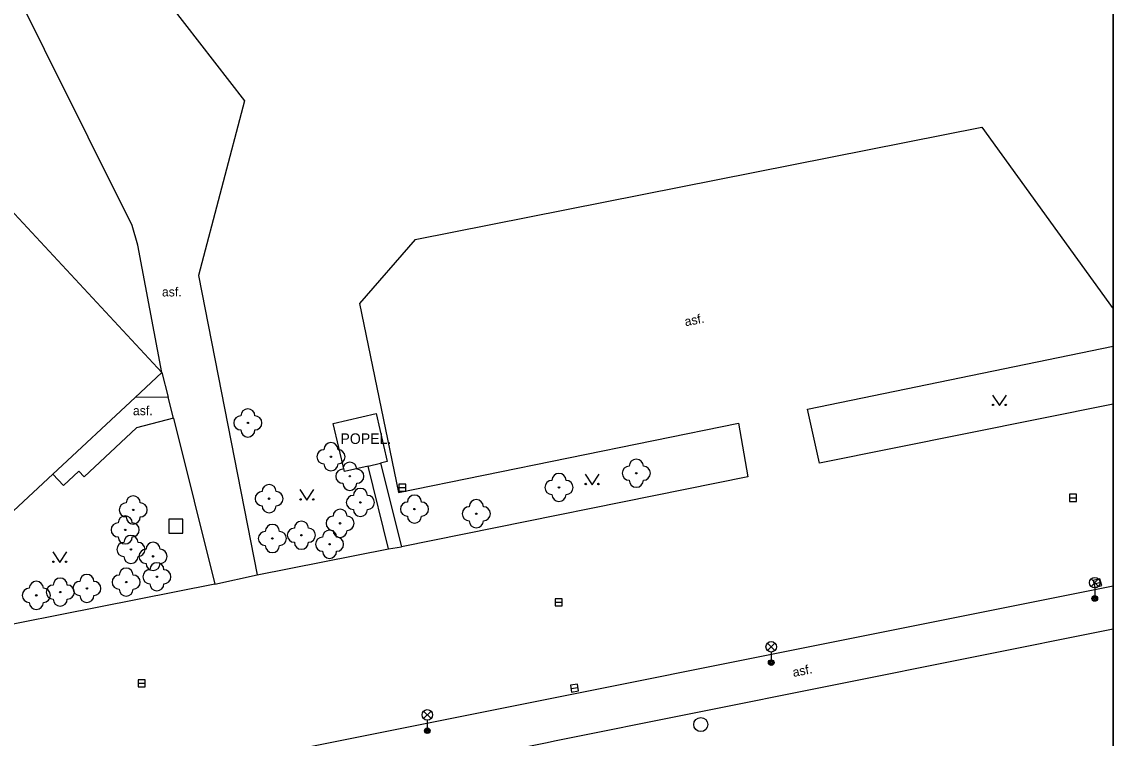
# Model space of a CAD drawing. Extents: x -598233 to -596890, y -1157848 to -1156431.
# Drawn here: x -596967.9 to -596890.5, y -1157036.1 to -1156985.2 of the extents above; entities that cross this region are included whole.
import ezdxf

# ---------------------------------------------------------------- set-up
doc = ezdxf.new("R2010")
doc.units = 0
for name, color, linetype in [('Level 10', 7, 'Continuous'), ('Level 11', 7, 'Continuous'), ('Level 22', 7, 'Continuous'), ('Level 26', 7, 'Continuous'), ('Level 27', 7, 'Continuous'), ('Level 33', 7, 'Continuous'), ('Level 36', 7, 'Continuous'), ('Level 40', 7, 'Continuous'), ('Level 41', 7, 'Continuous'), ('Level 5', 7, 'Continuous'), ('Vrstva 60', 7, 'Continuous'), ('zajmove_uzemi', 7, 'Continuous')]:
    doc.layers.add(name, color=color, linetype=linetype)

msp = doc.modelspace()

# ---------------------------------------------------------------- linework, layer by layer
at = {"layer": 'Level 10'}
msp.add_line((-596962.38, -1157039.68), (-596890.4624, -1157025.2948), dxfattribs=at)
for points in [[(-596940.01, -1157000.69), (-596899.78, -1156992.69), (-596890.4624, -1157005.6023)], [(-596940.01, -1157000.69), (-596943.98, -1157005.2199), (-596941.2, -1157018.65)], [(-596890.4624, -1157012.3892), (-596911.32, -1157016.58), (-596912.17, -1157012.73), (-596890.4624, -1157008.2641)], [(-596941.2, -1157018.65), (-596917.07, -1157013.73), (-596916.4099, -1157017.55), (-596941, -1157022.53)], [(-596951.24, -1157024.52), (-596941.9099, -1157022.6599)], [(-596941.9099, -1157022.6599), (-596941, -1157022.53)], [(-596954.24, -1157025.17), (-596951.24, -1157024.52)], [(-596954.24, -1157025.17), (-596979.09, -1157030.11), (-596984.17, -1157031.12), (-596985.55, -1157031.39), (-596995.29, -1157033.32)]]:
    msp.add_lwpolyline(points, dxfattribs=at)
at = {"layer": 'Level 11'}
for points in [[(-596990.09, -1156944.67), (-596982.9, -1156954.59), (-596973.32, -1156967.39), (-596970.8, -1156967.24), (-596959.59, -1156981.2), (-596952.13, -1156990.82), (-596955.4, -1157003.24), (-596951.24, -1157024.52)], [(-596958, -1157010.14), (-596959.71, -1157001.09), (-596960.12, -1156999.7), (-596975.71, -1156968.38), (-596985.23, -1156955.9699), (-596991.9, -1156946.92)], [(-596958, -1157010.14), (-596957.56, -1157011.88)], [(-596957.56, -1157011.88), (-596959.9, -1157011.9099)], [(-596957.18, -1157013.38), (-596957.56, -1157011.88)], [(-596957.18, -1157013.38), (-596959.8, -1157014.07), (-596963.53, -1157017.54), (-596963.9, -1157017.14), (-596965, -1157018.1599), (-596965.75, -1157017.36)], [(-596957.18, -1157013.38), (-596954.24, -1157025.17)], [(-596943.37, -1157016.78), (-596945.04, -1157017.17), (-596945.84, -1157013.76), (-596942.8, -1157013.05), (-596942, -1157016.46)], [(-596942, -1157016.46), (-596942.49, -1157016.58)], [(-596943.37, -1157016.78), (-596942.49, -1157016.58)], [(-596941.9099, -1157022.6599), (-596943.37, -1157016.78)], [(-596942.49, -1157016.58), (-596941, -1157022.53)], [(-596890.4624, -1157028.3735), (-596930.12, -1157036.34), (-596930.65, -1157036.45), (-596959.99, -1157042.27), (-596960.81, -1157042.4), (-596961.06, -1157042.55), (-596961.15, -1157042.8), (-596961.05, -1157043.14), (-596960.83, -1157043.33), (-596959.8, -1157043.94), (-596947.11, -1157051.94), (-596938.59, -1157057.28)]]:
    msp.add_lwpolyline(points, dxfattribs=at)
at = {"layer": 'Level 22'}
for centre in [(-596951.9, -1157013.72), (-596946, -1157016.12), (-596924.32, -1157017.29), (-596944.66, -1157017.51), (-596929.81, -1157018.3), (-596950.39, -1157019.1), (-596943.91, -1157019.37), (-596960.04, -1157019.9), (-596940.07, -1157019.84), (-596935.68, -1157020.17), (-596945.35, -1157020.85), (-596960.61, -1157021.32), (-596950.16, -1157021.93), (-596948.1, -1157021.7), (-596960.2, -1157022.71), (-596946.1, -1157022.34), (-596958.63, -1157023.2), (-596960.54, -1157025.03), (-596958.36, -1157024.65), (-596965.22, -1157025.74), (-596963.33, -1157025.48), (-596966.92, -1157025.97)]:
    msp.add_circle(centre, 0.05, dxfattribs=at)
for centre, start, end in [((-596952.4, -1157013.72), 90, 270), ((-596951.9, -1157013.22), 0, 180), ((-596951.4, -1157013.72), 270, 90), ((-596951.9, -1157014.22), 180, 0), ((-596946.5, -1157016.12), 90, 270), ((-596946, -1157015.62), 0, 180), ((-596945.5, -1157016.12), 270, 90), ((-596944.66, -1157017.01), 0, 180), ((-596924.32, -1157016.79), 0, 180), ((-596946, -1157016.62), 180, 0), ((-596945.16, -1157017.51), 90, 270), ((-596944.16, -1157017.51), 270, 90), ((-596929.81, -1157017.8), 0, 180), ((-596924.82, -1157017.29), 90, 270), ((-596923.82, -1157017.29), 270, 90), ((-596944.66, -1157018.01), 180, 0), ((-596930.31, -1157018.3), 90, 270), ((-596929.31, -1157018.3), 270, 90), ((-596924.32, -1157017.79), 180, 0), ((-596950.89, -1157019.1), 90, 270), ((-596950.39, -1157018.6), 0, 180), ((-596949.89, -1157019.1), 270, 90), ((-596943.91, -1157018.87), 0, 180), ((-596940.07, -1157019.34), 0, 180), ((-596929.81, -1157018.8), 180, 0), ((-596960.54, -1157019.9), 90, 270), ((-596960.04, -1157019.4), 0, 180), ((-596959.54, -1157019.9), 270, 90), ((-596950.39, -1157019.6), 180, 0), ((-596944.41, -1157019.37), 90, 270), ((-596943.41, -1157019.37), 270, 90), ((-596940.57, -1157019.84), 90, 270), ((-596939.57, -1157019.84), 270, 90), ((-596935.68, -1157019.67), 0, 180), ((-596960.61, -1157020.82), 0, 180), ((-596960.04, -1157020.4), 180, 0), ((-596945.85, -1157020.85), 90, 270), ((-596945.35, -1157020.35), 0, 180), ((-596944.85, -1157020.85), 270, 90), ((-596943.91, -1157019.87), 180, 0), ((-596940.07, -1157020.34), 180, 0), ((-596936.18, -1157020.17), 90, 270), ((-596935.18, -1157020.17), 270, 90), ((-596961.11, -1157021.32), 90, 270), ((-596960.11, -1157021.32), 270, 90), ((-596950.16, -1157021.43), 0, 180), ((-596948.1, -1157021.2), 0, 180), ((-596935.68, -1157020.67), 180, 0), ((-596960.61, -1157021.82), 180, 0), ((-596960.2, -1157022.21), 0, 180), ((-596950.66, -1157021.93), 90, 270), ((-596949.66, -1157021.93), 270, 90), ((-596948.6, -1157021.7), 90, 270), ((-596947.6, -1157021.7), 270, 90), ((-596946.6, -1157022.34), 90, 270), ((-596946.1, -1157021.84), 0, 180), ((-596945.35, -1157021.35), 180, 0), ((-596945.6, -1157022.34), 270, 90), ((-596960.7, -1157022.71), 90, 270), ((-596959.7, -1157022.71), 270, 90), ((-596959.13, -1157023.2), 90, 270), ((-596958.63, -1157022.7), 0, 180), ((-596958.13, -1157023.2), 270, 90), ((-596950.16, -1157022.43), 180, 0), ((-596948.1, -1157022.2), 180, 0), ((-596960.2, -1157023.21), 180, 0), ((-596946.1, -1157022.84), 180, 0), ((-596960.54, -1157024.53), 0, 180), ((-596958.86, -1157024.65), 90, 270), ((-596958.63, -1157023.7), 180, 0), ((-596958.36, -1157024.15), 0, 180), ((-596957.86, -1157024.65), 270, 90), ((-596966.92, -1157025.47), 0, 180), ((-596965.22, -1157025.24), 0, 180), ((-596963.83, -1157025.48), 90, 270), ((-596963.33, -1157024.98), 0, 180), ((-596962.83, -1157025.48), 270, 90), ((-596961.04, -1157025.03), 90, 270), ((-596960.04, -1157025.03), 270, 90), ((-596967.42, -1157025.97), 90, 270), ((-596966.42, -1157025.97), 270, 90), ((-596965.72, -1157025.74), 90, 270), ((-596964.72, -1157025.74), 270, 90), ((-596960.54, -1157025.53), 180, 0), ((-596958.36, -1157025.15), 180, 0), ((-596966.92, -1157026.47), 180, 0), ((-596965.22, -1157026.24), 180, 0), ((-596963.33, -1157025.98), 180, 0)]:
    msp.add_arc(centre, 0.5, start, end, dxfattribs=at)
at = {"layer": 'Level 26'}
msp.add_lwpolyline([(-596957.52, -1157021.56), (-596956.52, -1157021.56), (-596956.52, -1157020.56), (-596957.52, -1157020.56)], close=True, dxfattribs=at)
at = {"layer": 'Level 27'}
for p, q in [((-596941.18, -1157018.31), (-596940.68, -1157018.31)), ((-596893.57, -1157019.04), (-596893.07, -1157019.04)), ((-596891.8219, -1157025.1631), (-596891.3381, -1157025.0369)), ((-596930.08, -1157026.46), (-596929.58, -1157026.46)), ((-596959.68, -1157032.2199), (-596959.18, -1157032.2199)), ((-596928.9567, -1157032.6004), (-596928.4633, -1157032.5196))]:
    msp.add_line(p, q, dxfattribs=at)
for points in [[(-596941.18, -1157018.56), (-596940.68, -1157018.56), (-596940.68, -1157018.06), (-596941.18, -1157018.06)], [(-596893.57, -1157019.29), (-596893.07, -1157019.29), (-596893.07, -1157018.79), (-596893.57, -1157018.79)], [(-596891.7588, -1157025.405), (-596891.275, -1157025.2788), (-596891.4012, -1157024.795), (-596891.885, -1157024.9212)], [(-596930.08, -1157026.71), (-596929.58, -1157026.71), (-596929.58, -1157026.21), (-596930.08, -1157026.21)], [(-596959.68, -1157032.4699), (-596959.18, -1157032.4699), (-596959.18, -1157031.9699), (-596959.68, -1157031.9699)], [(-596928.9164, -1157032.8471), (-596928.4229, -1157032.7664), (-596928.5036, -1157032.2729), (-596928.9971, -1157032.3536)]]:
    msp.add_lwpolyline(points, close=True, dxfattribs=at)
msp.add_circle((-596919.74, -1157035.15), 0.5, dxfattribs=at)
at = {"layer": 'Level 33'}
for p, q in [((-596892.035, -1157025.33), (-596891.505, -1157024.8)), ((-596892.035, -1157024.8), (-596891.505, -1157025.33)), ((-596891.77, -1157025.44), (-596891.77, -1157026.19)), ((-596915.005, -1157029.89), (-596914.475, -1157029.36)), ((-596915.005, -1157029.36), (-596914.475, -1157029.89)), ((-596914.74, -1157030), (-596914.74, -1157030.75)), ((-596939.4249, -1157034.73), (-596938.8949, -1157034.2)), ((-596939.4249, -1157034.2), (-596938.8949, -1157034.73)), ((-596939.1599, -1157034.84), (-596939.1599, -1157035.59))]:
    msp.add_line(p, q, dxfattribs=at)
for centre, radius in [((-596891.77, -1157025.065), 0.375), ((-596891.77, -1157026.19), 0.2), ((-596891.77, -1157026.19), 0.1445), ((-596891.77, -1157026.19), 0.0876), ((-596914.74, -1157029.625), 0.375), ((-596914.74, -1157030.75), 0.2), ((-596914.74, -1157030.75), 0.1445), ((-596914.74, -1157030.75), 0.0876), ((-596939.1599, -1157034.465), 0.375), ((-596939.1599, -1157035.59), 0.2), ((-596939.1599, -1157035.59), 0.1445), ((-596939.1599, -1157035.59), 0.0876)]:
    msp.add_circle(centre, radius, dxfattribs=at)
at = {"layer": 'Level 36'}
for points in [[(-596899.04, -1157011.74), (-596898.54, -1157012.49), (-596898.04, -1157011.74)], [(-596927.96, -1157017.36), (-596927.46, -1157018.11), (-596926.96, -1157017.36)], [(-596948.21, -1157018.45), (-596947.71, -1157019.2), (-596947.21, -1157018.45)], [(-596965.75, -1157022.88), (-596965.25, -1157023.63), (-596964.75, -1157022.88)]]:
    msp.add_lwpolyline(points, dxfattribs=at)
for centre in [(-596898.9902, -1157012.4398), (-596898.0908, -1157012.4398), (-596927.9102, -1157018.0598), (-596927.0108, -1157018.0598), (-596948.1602, -1157019.1498), (-596947.2608, -1157019.1498), (-596965.7002, -1157023.5798), (-596964.8008, -1157023.5798)]:
    msp.add_circle(centre, 0.05, dxfattribs=at)
at = {"layer": 'Level 5'}
for points in [[(-596974.03, -1156992.89), (-596958, -1157010.14)], [(-596958, -1157010.14), (-596959.9, -1157011.9099)], [(-596959.9, -1157011.9099), (-596965.75, -1157017.36)], [(-596965.75, -1157017.36), (-596971.71, -1157022.9)]]:
    msp.add_lwpolyline(points, dxfattribs=at)
at = {"layer": 'Vrstva 60'}
msp.add_lwpolyline([(-596890.4624, -1157848.4611), (-596890.4624, -1156430.8558)], dxfattribs=at)
at = {"layer": 'zajmove_uzemi'}
msp.add_lwpolyline([(-598232.8901, -1156430.8558), (-596890.4624, -1156430.8558), (-596890.4624, -1157848.4611), (-598232.8901, -1157848.4611)], close=True, dxfattribs=at)

# ---------------------------------------------------------------- texts
at = {"layer": 'Level 40'}
for p in [(-596958, -1157004.73), (-596960.06, -1157013.17)]:
    msp.add_text('asf.', height=0.65, dxfattribs=at).set_placement(p)
for p in [(-596920.83, -1157006.85), (-596913.1599, -1157031.77)]:
    msp.add_text('asf.', height=0.65, rotation=11, dxfattribs=at).set_placement(p)
at = {"layer": 'Level 41'}
msp.add_text('POPEL.', height=0.75, dxfattribs=at).set_placement((-596945.33, -1157015.21))

doc.saveas('drawing.dxf')
